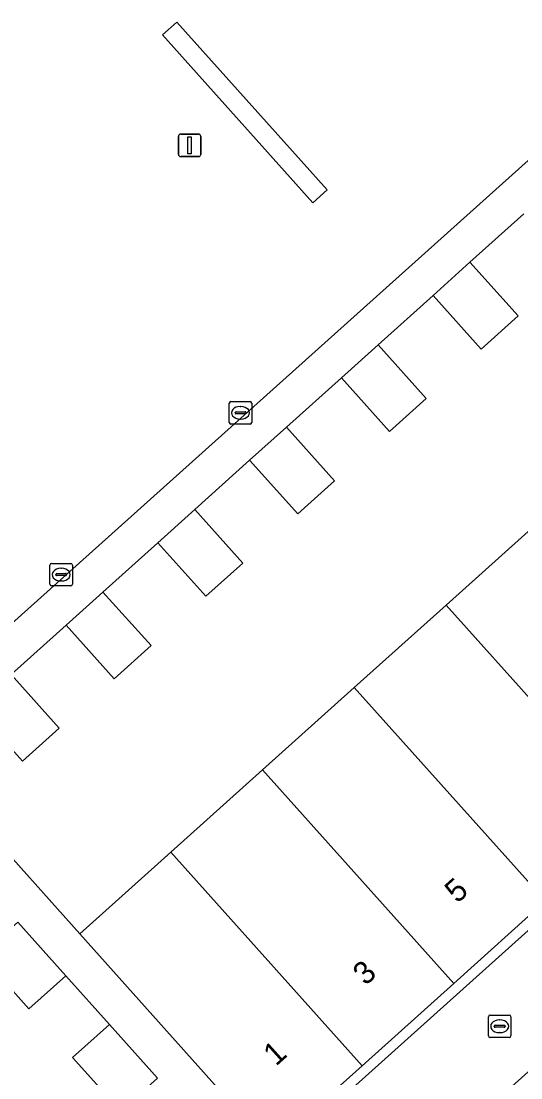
# Model space of a CAD drawing. Extents: x 162172 to 163187, y 382874 to 383685.
# Drawn here: x 162921.45 to 162943.66, y 383376.66 to 383423.58 of the extents above; entities that cross this region are included whole.
import ezdxf

# ---------------------------------------------------------------- set-up
doc = ezdxf.new("R2010")
doc.units = 0
for name, color, linetype in [('IMGEO_Erf', 7, 'Continuous'), ('IMGEO_Groenvoorziening', 7, 'Continuous'), ('IMGEO_Haag', 7, 'Continuous'), ('IMGEO_Kolk', 7, 'Continuous'), ('IMGEO_Lichtmast', 7, 'Continuous'), ('IMGEO_Pand', 7, 'Continuous'), ('IMGEO_Pand_nummerreeks', 7, 'Continuous'), ('IMGEO_Parkeervlak_open', 7, 'Continuous'), ('IMGEO_Voetpad_open', 7, 'Continuous')]:
    doc.layers.add(name, color=color, linetype=linetype)

msp = doc.modelspace()

# ---------------------------------------------------------------- linework, layer by layer
at = {"layer": 'IMGEO_Erf'}
for points in [[(162943.784, 383415.021), (162941.393, 383412.874), (162943.531, 383410.493), (162941.894, 383409.023), (162939.756, 383411.404), (162937.316, 383409.214), (162939.454, 383406.833), (162937.817, 383405.363), (162935.679, 383407.744), (162933.239, 383405.554), (162935.377, 383403.173), (162933.74, 383401.703), (162931.602, 383404.084), (162929.161, 383401.893), (162931.299, 383399.512), (162929.662, 383398.042), (162927.524, 383400.423), (162925.084, 383398.232), (162927.222, 383395.851), (162925.585, 383394.381), (162923.447, 383396.762), (162921.007, 383394.572), (162923.145, 383392.191), (162921.508, 383390.721), (162919.37, 383393.102)], [(162919.702, 383387.909), (162924.059, 383383.057), (162928.095, 383386.677), (162932.174, 383390.335), (162936.253, 383393.993), (162940.333, 383397.652), (162944.413, 383401.31)], [(162925.875, 383375.174), (162923.739, 383377.557), (162925.377, 383379.025), (162923.433, 383381.193), (162921.796, 383379.725), (162919.66, 383382.107)]]:
    msp.add_lwpolyline(points, dxfattribs=at)
msp.add_lwpolyline([(162961.317, 383398.747), (162961.011, 383399.088), (162956.994, 383395.486), (162952.915, 383391.828), (162948.837, 383388.17), (162944.757, 383384.511), (162940.678, 383380.853), (162936.599, 383377.195), (162932.551, 383373.565), (162932.864, 383373.217)], close=True, dxfattribs=at)
at = {"layer": 'IMGEO_Groenvoorziening'}
msp.add_lwpolyline([(162935.044, 383416.094), (162928.37, 383423.533), (162927.725, 383422.971), (162934.407, 383415.52)], close=True, dxfattribs=at)
at = {"layer": 'IMGEO_Haag'}
msp.add_lwpolyline([(162935.044, 383416.094), (162928.37, 383423.533), (162927.725, 383422.971), (162934.407, 383415.52)], close=True, dxfattribs=at)
at = {"layer": 'IMGEO_Kolk'}
for p, q in [((162930.698, 383405.766), (162930.698, 383406.618)), ((162930.773, 383406.692), (162931.625, 383406.692)), ((162931.186, 383406.472), (162931.211, 383406.472)), ((162931.699, 383406.618), (162931.699, 383405.766)), ((162930.957, 383406.186), (162930.957, 383406.198)), ((162931.395, 383406.149), (162930.997, 383406.149)), ((162931, 383406.235), (162931.398, 383406.235)), ((162931.441, 383406.198), (162931.441, 383406.186)), ((162931.625, 383405.692), (162930.773, 383405.692)), ((162931.209, 383405.912), (162931.184, 383405.912)), ((162922.728, 383398.579), (162922.728, 383399.431)), ((162922.803, 383399.505), (162923.655, 383399.505)), ((162923.729, 383399.431), (162923.729, 383398.579)), ((162922.987, 383398.999), (162922.987, 383399.011)), ((162923.425, 383398.962), (162923.027, 383398.962)), ((162923.03, 383399.048), (162923.428, 383399.048)), ((162923.216, 383399.285), (162923.241, 383399.285)), ((162923.471, 383399.011), (162923.471, 383398.999)), ((162923.655, 383398.505), (162922.803, 383398.505)), ((162923.239, 383398.725), (162923.214, 383398.725)), ((162942.215, 383378.521), (162942.215, 383379.373)), ((162942.29, 383379.447), (162943.142, 383379.447)), ((162942.703, 383379.227), (162942.728, 383379.227)), ((162943.216, 383379.373), (162943.216, 383378.521)), ((162942.474, 383378.941), (162942.474, 383378.953)), ((162942.912, 383378.904), (162942.514, 383378.904)), ((162942.517, 383378.99), (162942.915, 383378.99)), ((162942.958, 383378.953), (162942.958, 383378.941)), ((162943.142, 383378.447), (162942.29, 383378.447)), ((162942.726, 383378.667), (162942.701, 383378.667))]:
    msp.add_line(p, q, dxfattribs=at)
for points in [[(162930.698, 383405.766), (162930.698, 383406.618)], [(162930.773, 383406.692), (162931.625, 383406.692)], [(162931.699, 383406.618), (162931.699, 383405.766)], [(162931.625, 383405.692), (162930.773, 383405.692)], [(162922.728, 383398.579), (162922.728, 383399.431)], [(162922.803, 383399.505), (162923.655, 383399.505)], [(162923.729, 383399.431), (162923.729, 383398.579)], [(162923.655, 383398.505), (162922.803, 383398.505)], [(162942.215, 383378.521), (162942.215, 383379.373)], [(162942.29, 383379.447), (162943.142, 383379.447)], [(162943.216, 383379.373), (162943.216, 383378.521)], [(162943.142, 383378.447), (162942.29, 383378.447)]]:
    msp.add_lwpolyline(points, dxfattribs=at)
for centre, radius, start, end in [((162930.775, 383406.616), 0.0765, 91.552, 178.448), ((162930.775, 383406.616), 0.0765, 91.552, 178.448), ((162931.623, 383406.616), 0.0765, 1.552, 88.448), ((162931.623, 383406.616), 0.0765, 1.552, 88.448), ((162930.997, 383406.195), 0.0403, 85.8775, 175.7526), ((162930.994, 383406.185), 0.0366, 178.938, 274.7102), ((162931.398, 383406.192), 0.043, 264.8664, 352.4533), ((162931.402, 383406.197), 0.0386, 1.7309, 96.639), ((162930.775, 383405.768), 0.0765, 181.552, 268.448), ((162930.775, 383405.768), 0.0765, 181.552, 268.448), ((162931.623, 383405.768), 0.0765, 271.552, 358.448), ((162931.623, 383405.768), 0.0765, 271.552, 358.448), ((162922.805, 383399.429), 0.0765, 91.552, 178.448), ((162922.805, 383399.429), 0.0765, 91.552, 178.448), ((162923.653, 383399.429), 0.0765, 1.552, 88.448), ((162923.653, 383399.429), 0.0765, 1.552, 88.448), ((162923.027, 383399.008), 0.0403, 85.8775, 175.7526), ((162923.024, 383398.998), 0.0366, 178.938, 274.7102), ((162923.428, 383399.005), 0.043, 264.8664, 352.4533), ((162923.432, 383399.01), 0.0386, 1.7309, 96.639), ((162922.805, 383398.581), 0.0765, 181.552, 268.448), ((162922.805, 383398.581), 0.0765, 181.552, 268.448), ((162923.653, 383398.581), 0.0765, 271.552, 358.448), ((162923.653, 383398.581), 0.0765, 271.552, 358.448), ((162942.292, 383379.371), 0.0765, 91.552, 178.448), ((162942.292, 383379.371), 0.0765, 91.552, 178.448), ((162943.14, 383379.371), 0.0765, 1.552, 88.448), ((162943.14, 383379.371), 0.0765, 1.552, 88.448), ((162942.514, 383378.95), 0.0403, 85.8775, 175.7526), ((162942.511, 383378.94), 0.0366, 178.938, 274.7102), ((162942.915, 383378.947), 0.043, 264.8664, 352.4533), ((162942.919, 383378.952), 0.0386, 1.7309, 96.639), ((162942.292, 383378.523), 0.0765, 181.552, 268.448), ((162942.292, 383378.523), 0.0765, 181.552, 268.448), ((162943.14, 383378.523), 0.0765, 271.552, 358.448), ((162943.14, 383378.523), 0.0765, 271.552, 358.448)]:
    msp.add_arc(centre, radius, start, end, dxfattribs=at)
for centre, major_axis, ratio, start_param, end_param in [((162931.185, 383406.192), (-0.387, 0.002), 0.722429, 4.712389, 7.853982), ((162931.21, 383406.192), (-0.39, 0.002), 0.717154, 1.570796, 4.712389), ((162923.215, 383399.005), (-0.387, 0.002), 0.722429, 4.712389, 7.853982), ((162923.24, 383399.005), (-0.39, 0.002), 0.717154, 1.570796, 4.712389), ((162942.702, 383378.947), (-0.387, 0.002), 0.722429, 4.712389, 7.853982), ((162942.727, 383378.947), (-0.39, 0.002), 0.717154, 1.570796, 4.712389)]:
    msp.add_ellipse(centre, major_axis=major_axis, ratio=ratio, start_param=start_param, end_param=end_param, dxfattribs=at)
at = {"layer": 'IMGEO_Lichtmast'}
for p, q in [((162928.44, 383417.666), (162928.44, 383418.466)), ((162928.44, 383418.466), (162928.44, 383417.666)), ((162928.54, 383418.566), (162929.33, 383418.566)), ((162929.33, 383418.566), (162928.54, 383418.566)), ((162929.43, 383418.466), (162929.43, 383417.666)), ((162929.43, 383417.666), (162929.43, 383418.466)), ((162929.33, 383417.566), (162928.54, 383417.566)), ((162928.54, 383417.566), (162929.33, 383417.566))]:
    msp.add_line(p, q, dxfattribs=at)
msp.add_lwpolyline([(162928.86, 383418.441), (162929.01, 383418.441), (162929.01, 383417.691), (162928.86, 383417.691), (162928.86, 383418.441)], dxfattribs=at)
for centre, start, end in [((162928.54, 383418.466), 90, 180), ((162928.54, 383418.466), 90, 180), ((162929.33, 383418.466), 0, 90), ((162929.33, 383418.466), 360, 90), ((162928.54, 383417.666), 180, 270), ((162928.54, 383417.666), 180, 270), ((162929.33, 383417.666), 270, 0), ((162929.33, 383417.666), 270, 0)]:
    msp.add_arc(centre, 0.1, start, end, dxfattribs=at)
at = {"layer": 'IMGEO_Pand'}
for points in [[(162941.393, 383412.874), (162939.756, 383411.404), (162941.894, 383409.023), (162943.531, 383410.493)], [(162937.316, 383409.214), (162935.679, 383407.744), (162937.817, 383405.363), (162939.454, 383406.833)], [(162933.239, 383405.554), (162931.602, 383404.084), (162933.74, 383401.703), (162935.377, 383403.173)], [(162929.161, 383401.893), (162927.524, 383400.423), (162929.662, 383398.042), (162931.299, 383399.512)], [(162944.413, 383401.31), (162940.333, 383397.652), (162948.837, 383388.17), (162952.915, 383391.828)], [(162925.084, 383398.232), (162923.447, 383396.762), (162925.585, 383394.381), (162927.222, 383395.851)], [(162944.757, 383384.511), (162948.837, 383388.17), (162940.333, 383397.652), (162936.253, 383393.993)], [(162921.007, 383394.572), (162919.37, 383393.102), (162921.508, 383390.721), (162923.145, 383392.191)], [(162944.757, 383384.511), (162936.253, 383393.993), (162932.174, 383390.335), (162940.678, 383380.853)], [(162928.095, 383386.677), (162936.599, 383377.195), (162940.678, 383380.853), (162932.174, 383390.335)], [(162928.095, 383386.677), (162924.059, 383383.057), (162932.551, 383373.565), (162936.599, 383377.195)], [(162921.796, 383379.725), (162923.433, 383381.193), (162921.297, 383383.575), (162919.66, 383382.107)], [(162925.875, 383375.174), (162927.513, 383376.642), (162925.377, 383379.025), (162923.739, 383377.557)]]:
    msp.add_lwpolyline(points, close=True, dxfattribs=at)
at = {"layer": 'IMGEO_Parkeervlak_open'}
for points in [[(162979.85, 383448.242), (162976.637, 383451.959), (162973.952, 383455.065), (162965.401, 383447.39), (162964.688, 383448.12), (162964.139, 383447.655), (162964.844, 383446.912), (162957.727, 383440.547), (162957.091, 383441.302), (162956.558, 383440.848), (162957.203, 383440.092), (162950.131, 383433.718), (162949.492, 383434.481), (162950.025, 383434.963), (162939.367, 383446.841), (162900.891, 383412.317), (162900.798, 383412.235), (162904.191, 383408.453), (162902.485, 383406.92), (162915.853, 383392.195), (162945.417, 383418.688), (162946.141, 383417.88), (162970.83, 383440.134)], [(162935.044, 383416.094), (162934.407, 383415.52), (162927.725, 383422.971), (162928.37, 383423.533)]]:
    msp.add_lwpolyline(points, close=True, dxfattribs=at)
at = {"layer": 'IMGEO_Voetpad_open'}
for points in [[(163002.778, 383460.856), (162983.141, 383451.186), (162982.13, 383450.291), (162979.85, 383448.242), (162970.83, 383440.134), (162946.141, 383417.88), (162945.417, 383418.688), (162915.853, 383392.195)], [(162921.007, 383394.572), (162923.447, 383396.762), (162925.084, 383398.232), (162927.524, 383400.423), (162929.161, 383401.893), (162931.602, 383404.084), (162933.239, 383405.554), (162935.679, 383407.744), (162937.316, 383409.214), (162939.756, 383411.404), (162941.393, 383412.874), (162943.784, 383415.021)], [(162932.551, 383373.565), (162924.059, 383383.057), (162919.702, 383387.909)], [(162921.297, 383383.575), (162923.433, 383381.193), (162925.377, 383379.025), (162927.513, 383376.642)]]:
    msp.add_lwpolyline(points, dxfattribs=at)
msp.add_lwpolyline([(163013.84, 383440.229), (163011.861, 383444.157), (162962.892, 383400.162), (162961.317, 383398.747), (162932.864, 383373.217), (162931.602, 383372.084), (162916.26, 383358.318), (162919.375, 383354.875), (162934.664, 383368.574), (162935.984, 383369.757), (162952.39, 383384.456), (162953.291, 383385.263), (162966.272, 383396.894), (162983.431, 383377.762), (163003.064, 383373.327), (163003.962, 383377.21), (162999.557, 383378.234), (162985.33, 383381.541), (162983.974, 383383.054), (162973.554, 383394.671), (162968.868, 383399.895), (162989.41, 383418.37), (162990.828, 383419.638)], close=True, dxfattribs=at)

# ---------------------------------------------------------------- texts
at = {"layer": 'IMGEO_Pand_nummerreeks'}
for s, p in [('5', (162940.832, 383384.377)), ('3', (162936.753, 383380.719)), ('1', (162932.772, 383377.148))]:
    msp.add_text(s, height=1, rotation=41.8861, dxfattribs=at).set_placement(p)

doc.saveas('drawing.dxf')
